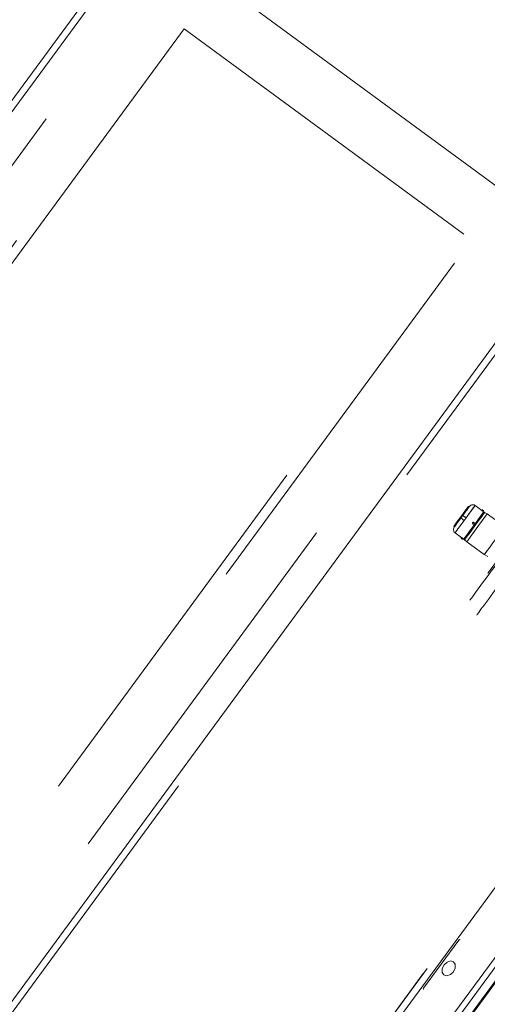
# Model space of a CAD drawing. Header units: metres. Extents: x 135583 to 135939, y 457896 to 458258.
# Tile 287 of 599: x 135791.49 to 135793.92, y 457934.42 to 457939.53. Entities that reach past the tile are written whole.
import ezdxf

# ---------------------------------------------------------------- set-up
doc = ezdxf.new("R2010")
doc.units = ezdxf.units.M
doc.linetypes.add('Hidden', pattern=[4, 2, -2])
doc.layers.add('NIEUWE INSTALLATIE', color=250, linetype='Continuous', lineweight=0)

msp = doc.modelspace()

# ---------------------------------------------------------------- linework, layer by layer
at = {"layer": 'NIEUWE INSTALLATIE', "linetype": 'Hidden'}
for p, q in [((135793.8458, 457941.6056), (135786.2969, 457931.3305)), ((135787.8281, 457930.2056), (135795.377, 457940.4806)), ((135795.4008, 457940.0908), (135789.8354, 457932.5155)), ((135795.4008, 457940.0908), (135789.8354, 457932.5155)), ((135788.8768, 457935.602), (135792.1332, 457940.0346)), ((135788.0789, 457934.1783), (135792.2086, 457939.7993)), ((135788.0789, 457934.1783), (135792.2086, 457939.7993)), ((135792.5243, 457939.7224), (135793.9749, 457938.6567)), ((135792.5243, 457939.7224), (135793.9749, 457938.6567)), ((135792.3467, 457939.4807), (135787.8766, 457933.3962)), ((135792.3467, 457939.4807), (135787.8766, 457933.3962)), ((135792.3467, 457939.4807), (135787.8766, 457933.3962)), ((135792.3467, 457939.4807), (135787.8766, 457933.3962)), ((135793.7973, 457938.4149), (135792.3467, 457939.4807)), ((135793.7973, 457938.4149), (135792.3467, 457939.4807)), ((135793.7973, 457938.4149), (135792.3467, 457939.4807)), ((135793.7973, 457938.4149), (135792.3467, 457939.4807)), ((135791.1332, 457933.9443), (135794.4488, 457938.4572)), ((135789.3272, 457932.3305), (135793.7973, 457938.4149)), ((135789.3272, 457932.3305), (135793.7973, 457938.4149)), ((135789.3272, 457932.3305), (135793.7973, 457938.4149)), ((135789.3272, 457932.3305), (135793.7973, 457938.4149)), ((135792.4227, 457932.9969), (135794.6499, 457936.0285)), ((135792.4027, 457932.9703), (135793.9813, 457935.119)), ((135792.4027, 457932.9703), (135793.9813, 457935.119)), ((135794.1633, 457934.9445), (135792.6236, 457932.8488)), ((135794.1633, 457934.9445), (135792.6236, 457932.8488))]:
    msp.add_line(p, q, dxfattribs=at)
at = {"layer": 'NIEUWE INSTALLATIE'}
for p, q in [((135788.8842, 457935.5531), (135792.1614, 457940.0138)), ((135794.4413, 457938.5061), (135791.0843, 457933.9368)), ((135793.8464, 457936.9963), (135793.8559, 457937.0092)), ((135793.9052, 457936.9731), (135793.8559, 457937.0093)), ((135793.7943, 457936.9649), (135793.7933, 457936.9647)), ((135793.8234, 457936.9649), (135793.8464, 457936.9963)), ((135793.8257, 457937.0034), (135793.8248, 457937.004)), ((135793.9179, 457936.965), (135793.8704, 457936.9003)), ((135793.8921, 457936.9869), (135793.8898, 457936.9838)), ((135793.8973, 457936.9623), (135793.8916, 457936.9546)), ((135793.8975, 457936.9782), (135793.8998, 457936.9813)), ((135793.9019, 457936.9744), (135793.9005, 457936.9752)), ((135793.9006, 457936.9668), (135793.9052, 457936.9731)), ((135793.9179, 457936.9651), (135793.9049, 457936.9727)), ((135793.9578, 457936.9358), (135793.9179, 457936.9651)), ((135793.768, 457936.8896), (135793.7801, 457936.906)), ((135793.7755, 457936.9405), (135793.7757, 457936.9395)), ((135793.7801, 457936.906), (135793.7941, 457936.9251)), ((135793.7835, 457936.9514), (135793.7852, 457936.9538)), ((135793.7853, 457936.9539), (135793.7852, 457936.9538)), ((135793.7941, 457936.9251), (135793.8089, 457936.9453)), ((135793.8433, 457936.9205), (135793.8431, 457936.9202)), ((135793.8491, 457936.8968), (135793.8582, 457936.9091)), ((135793.8508, 457936.9146), (135793.851, 457936.9149)), ((135793.8582, 457936.9091), (135793.8671, 457936.9213)), ((135793.8757, 457936.9329), (135793.867, 457936.9211)), ((135793.885, 457936.9456), (135793.8903, 457936.9529)), ((135793.7474, 457936.8987), (135793.7483, 457936.898)), ((135793.7517, 457936.8674), (135793.7588, 457936.877)), ((135793.7517, 457936.8674), (135793.801, 457936.8312)), ((135793.8125, 457936.8215), (135793.8704, 457936.9003)), ((135793.815, 457936.8503), (135793.8221, 457936.86)), ((135793.8303, 457936.8711), (135793.8381, 457936.8817)), ((135793.8401, 457936.8845), (135793.8492, 457936.8968)), ((135793.7861, 457936.8426), (135793.7838, 457936.8396)), ((135793.7915, 457936.8339), (135793.7938, 457936.837)), ((135793.7975, 457936.835), (135793.7987, 457936.834)), ((135793.8011, 457936.8314), (135793.8043, 457936.8358)), ((135793.8013, 457936.8316), (135793.8124, 457936.8215)), ((135793.8049, 457936.8365), (135793.8092, 457936.8424)), ((135793.8124, 457936.8215), (135793.9035, 457936.7546)), ((135793.9035, 457936.7546), (135793.9213, 457936.7441)), ((135795.1335, 457936.2138), (135793.6841, 457934.241)), ((135792.4301, 457932.948), (135794.5961, 457935.8962)), ((135794.1782, 457934.8405), (135793.7444, 457934.2501)), ((135794.178, 457934.8318), (135793.7481, 457934.2466)), ((135793.7712, 457934.7564), (135793.5876, 457934.5066))]:
    msp.add_line(p, q, dxfattribs=at)
at = {"layer": 'NIEUWE INSTALLATIE', "flags": 128}
for points in [[(135793.8559, 457937.0093), (135793.8508, 457937.012), (135793.8451, 457937.0133), (135793.8393, 457937.0129), (135793.8338, 457937.0109), (135793.8296, 457937.008), (135793.8267, 457937.0048)], [(135793.7801, 457936.9481), (135793.7712, 457936.936), (135793.7703, 457936.9348), (135793.7695, 457936.9336), (135793.7617, 457936.923), (135793.7559, 457936.9151), (135793.7553, 457936.9143), (135793.751, 457936.9084), (135793.7505, 457936.9078), (135793.7501, 457936.9073), (135793.7476, 457936.9039), (135793.7475, 457936.9036), (135793.7468, 457936.9027), (135793.7468, 457936.9027), (135793.7479, 457936.9043), (135793.7505, 457936.9078), (135793.7509, 457936.9084), (135793.7547, 457936.9135), (135793.7553, 457936.9143), (135793.7559, 457936.9151), (135793.7601, 457936.9208), (135793.7608, 457936.9218), (135793.7685, 457936.9323), (135793.7721, 457936.9371), (135793.773, 457936.9384), (135793.7741, 457936.9398), (135793.775, 457936.9411), (135793.7759, 457936.9423), (135793.7768, 457936.9436), (135793.7777, 457936.9449), (135793.7787, 457936.9461), (135793.7796, 457936.9474), (135793.7806, 457936.9487), (135793.7815, 457936.95), (135793.7824, 457936.9513), (135793.7834, 457936.9525), (135793.7843, 457936.9538), (135793.7853, 457936.9551), (135793.7862, 457936.9564), (135793.7872, 457936.9577), (135793.7874, 457936.958)], [(135793.7909, 457936.956), (135793.7841, 457936.9467), (135793.7763, 457936.9362), (135793.7696, 457936.9271), (135793.7635, 457936.9187), (135793.758, 457936.9113), (135793.7535, 457936.9051), (135793.75, 457936.9004), (135793.7479, 457936.8975), (135793.7472, 457936.8966), (135793.7479, 457936.8974), (135793.7497, 457936.8999), (135793.7523, 457936.9034)], [(135793.7872, 457936.9577), (135793.7904, 457936.962), (135793.7913, 457936.9633), (135793.7922, 457936.9646), (135793.7931, 457936.9658), (135793.794, 457936.967), (135793.7949, 457936.9683), (135793.7958, 457936.9695), (135793.8032, 457936.9795), (135793.8093, 457936.9879), (135793.81, 457936.9888), (135793.8149, 457936.9954), (135793.8154, 457936.9961), (135793.8187, 457937.0007), (135793.819, 457937.0011), (135793.8193, 457937.0014), (135793.8196, 457937.0018), (135793.8198, 457937.0021), (135793.82, 457937.0024), (135793.8202, 457937.0026), (135793.8203, 457937.0028), (135793.8207, 457937.0034), (135793.8207, 457937.0033), (135793.8193, 457937.0015), (135793.8168, 457936.998), (135793.8164, 457936.9975), (135793.8131, 457936.993), (135793.8125, 457936.9922), (135793.8057, 457936.9829), (135793.805, 457936.9819), (135793.8042, 457936.9808), (135793.8034, 457936.9798), (135793.8026, 457936.9787), (135793.8018, 457936.9775), (135793.8009, 457936.9764), (135793.8001, 457936.9753), (135793.7992, 457936.9741), (135793.7984, 457936.9729), (135793.7975, 457936.9717), (135793.7966, 457936.9705), (135793.7957, 457936.9693), (135793.7948, 457936.9681), (135793.7939, 457936.9669), (135793.793, 457936.9656), (135793.7921, 457936.9644), (135793.7912, 457936.9631), (135793.7902, 457936.9619), (135793.7893, 457936.9606), (135793.7884, 457936.9593), (135793.7874, 457936.958)], [(135793.8239, 457937.001), (135793.826, 457937.0038), (135793.8267, 457937.0048), (135793.8261, 457937.0039), (135793.8243, 457937.0015), (135793.8217, 457936.9979), (135793.8187, 457936.9938), (135793.8122, 457936.9849), (135793.8081, 457936.9794), (135793.8072, 457936.9783), (135793.8064, 457936.9771), (135793.8052, 457936.9755), (135793.8043, 457936.9743), (135793.8035, 457936.9731), (135793.8026, 457936.972), (135793.8017, 457936.9708), (135793.8009, 457936.9696), (135793.8, 457936.9684), (135793.7991, 457936.9671), (135793.7982, 457936.9659), (135793.7973, 457936.9647), (135793.7963, 457936.9634), (135793.7954, 457936.9622), (135793.7945, 457936.9609), (135793.7936, 457936.9597), (135793.7926, 457936.9584), (135793.7917, 457936.9571), (135793.7909, 457936.956)], [(135793.8248, 457937.004), (135793.8243, 457937.0043), (135793.8238, 457937.0045), (135793.8233, 457937.0046), (135793.8228, 457937.0046), (135793.8222, 457937.0045), (135793.8217, 457937.0043), (135793.8213, 457937.004), (135793.8209, 457937.0036), (135793.8208, 457937.0034)], [(135793.7517, 457936.8674), (135793.7475, 457936.8715), (135793.7446, 457936.8765), (135793.7433, 457936.8822), (135793.7435, 457936.888), (135793.7451, 457936.8929), (135793.7473, 457936.8966)], [(135793.7474, 457936.8987), (135793.747, 457936.899), (135793.7466, 457936.8995), (135793.7464, 457936.8999), (135793.7463, 457936.9004), (135793.7462, 457936.901), (135793.7463, 457936.9015), (135793.7464, 457936.902), (135793.7466, 457936.9025), (135793.7468, 457936.9027)], [(135793.7444, 457934.6441), (135793.7289, 457934.6484), (135793.7108, 457934.6424), (135793.6949, 457934.6276), (135793.6855, 457934.608), (135793.6852, 457934.5889), (135793.694, 457934.5754)], [(135793.694, 457934.5754), (135793.7095, 457934.571), (135793.7276, 457934.5771), (135793.7435, 457934.5919), (135793.7529, 457934.6114), (135793.7532, 457934.6305), (135793.7444, 457934.6441)]]:
    msp.add_lwpolyline(points, dxfattribs=at)
at = {"layer": 'NIEUWE INSTALLATIE'}
for centre, major_axis, ratio, start_param, end_param in [((135794.6613, 457937.6644), (-0.7401, -1.0074), 0.000001, 0.257275, 6.509308), ((135793.7861, 457936.9514), (-0.0387, -0.0527), 0.000001, 3.09227, 4.613742), ((135793.7861, 457936.9514), (0.0387, 0.0527), 0.000001, 3.926991, 6.283185), ((135793.849, 457936.9051), (-0.0516, -0.0702), 0.000001, 0.320172, 6.556365), ((135793.8503, 457936.9042), (0.0516, 0.0702), 0.000001, 0, 1.432405), ((135793.8503, 457936.9042), (0.0516, 0.0702), 0.000001, 0, 0.948666), ((135793.849, 457936.9051), (0.0515, 0.0701), 0.000001, 0, 0.894979), ((135793.8959, 457936.9841), (-0.00383, 0.00281), 0.098487, 0, 3.141593), ((135793.8959, 457936.9841), (-0.00383, 0.00281), 0.098487, 3.141593, 6.283185), ((135793.7861, 457936.9514), (0.0387, 0.0527), 0.000001, 3.141593, 4.573998), ((135793.849, 457936.9051), (-0.0516, -0.0702), 0.000001, 4.707195, 7.063389), ((135793.8503, 457936.9042), (-0.0516, -0.0702), 0.000001, 5.486406, 7.842601), ((135793.8503, 457936.9042), (-0.0516, -0.0702), 0.000001, 4.613742, 6.969937), ((135793.8471, 457936.9177), (-0.00383, 0.00281), 0.995138, 6.283185, 9.424777), ((135793.8471, 457936.9177), (-0.00383, 0.00281), 0.995138, 3.141595, 6.283188), ((135793.849, 457936.9051), (0.0515, 0.0701), 0.000001, 1.308446, 1.561962), ((135793.849, 457936.9051), (-0.0516, -0.0702), 0.000001, 4.477115, 4.674499), ((135793.8503, 457936.9042), (-0.0516, -0.0702), 0.000001, 6.184539, 7.755335), ((135793.7998, 457936.4783), (-0.296, -0.4029), 0.000001, 3.042888, 4.613686), ((135793.7877, 457936.8367), (-0.00383, 0.00281), 0.098487, 0, 3.141593), ((135793.7877, 457936.8367), (-0.00383, 0.00281), 0.098487, 3.141593, 6.283185), ((135793.9562, 457936.8264), (0.0527, 0.0718), 0.000001, 1.432406, 3.75937), ((135793.9562, 457936.8264), (0.0527, 0.0718), 0.000001, 3.141593, 3.929428), ((135793.7752, 457934.7535), (-0.00494, -0.00076), 1, 3.926991, 5.497787), ((135793.5916, 457934.5036), (-0.00498, 0.0004), 1, 5.729602, 7.300398)]:
    msp.add_ellipse(centre, major_axis=major_axis, ratio=ratio, start_param=start_param, end_param=end_param, dxfattribs=at)
for centre, major_axis in [((135794.3497, 457937.1015), (0.4852, 0.6604)), ((135793.8038, 457936.9383), (-0.0521, -0.0709)), ((135793.8038, 457936.9383), (-0.0521, -0.0709)), ((135793.8038, 457936.9383), (-0.0521, -0.0709)), ((135793.7861, 457936.9514), (0.0387, 0.0527)), ((135793.849, 457936.9051), (0.0516, 0.0702)), ((135793.8531, 457936.9021), (-0.0521, -0.0709)), ((135793.8531, 457936.9021), (0.0518, 0.0705))]:
    msp.add_ellipse(centre, major_axis=major_axis, ratio=0.000001, dxfattribs=at)
for points, knots in [([(135793.776, 457936.9399), (135793.7753, 457936.939), (135793.7722, 457936.9348), (135793.7679, 457936.9289), (135793.7636, 457936.9231), (135793.7607, 457936.9191), (135793.758, 457936.9154), (135793.7556, 457936.9122), (135793.7536, 457936.9095), (135793.7519, 457936.9072), (135793.7507, 457936.9055), (135793.7499, 457936.9044), (135793.7495, 457936.9038), (135793.7495, 457936.9038), (135793.7499, 457936.9044), (135793.7507, 457936.9055), (135793.7517, 457936.9069), (135793.7529, 457936.9086), (135793.7544, 457936.9105), (135793.7561, 457936.9129), (135793.758, 457936.9155), (135793.7601, 457936.9183), (135793.7624, 457936.9215), (135793.7649, 457936.9249), (135793.7676, 457936.9285), (135793.7703, 457936.9323), (135793.7732, 457936.9362), (135793.7762, 457936.9403), (135793.7794, 457936.9445), (135793.7835, 457936.9501), (135793.7865, 457936.9543), (135793.7885, 457936.9569)], [-0.9484147, -0.9484147, -0.9484147, -0.9484147, -0.9305556, -0.8611111, -0.8263889, -0.7916667, -0.7569444, -0.7222222, -0.6875, -0.6527778, -0.6180556, -0.5833333, -0.5486111, -0.5138889, -0.4791667, -0.4444444, -0.4166667, -0.3888889, -0.3611111, -0.3333333, -0.3055556, -0.2777778, -0.25, -0.2222222, -0.1944444, -0.1666667, -0.1388889, -0.1111111, -0.0833333, -0.0555556, 0, 0, 0, 0]), ([(135793.7885, 457936.9569), (135793.7883, 457936.9571), (135793.788, 457936.9573), (135793.7877, 457936.9576), (135793.7875, 457936.9578), (135793.7874, 457936.9579), (135793.7874, 457936.958), (135793.7874, 457936.958), (135793.7875, 457936.958), (135793.7877, 457936.958), (135793.7879, 457936.9579), (135793.7881, 457936.9577), (135793.7884, 457936.9575), (135793.7888, 457936.9573), (135793.7893, 457936.957), (135793.7897, 457936.9567), (135793.7899, 457936.9565)], [0, 0, 0, 0, 0.125, 0.1875, 0.25, 0.3125, 0.375, 0.4375, 0.5, 0.5625, 0.625, 0.6875, 0.75, 0.8125, 0.875, 1, 1, 1, 1]), ([(135793.794, 457936.9644), (135793.7949, 457936.9657), (135793.7968, 457936.9683), (135793.7996, 457936.9721), (135793.8024, 457936.9758), (135793.805, 457936.9794), (135793.8075, 457936.9829), (135793.8098, 457936.986), (135793.8119, 457936.9889), (135793.8139, 457936.9915), (135793.8156, 457936.9938), (135793.817, 457936.9958), (135793.8182, 457936.9974), (135793.8193, 457936.9989), (135793.8201, 457937), (135793.8205, 457937.0005), (135793.8205, 457937.0005), (135793.8201, 457936.9999), (135793.8192, 457936.9988), (135793.818, 457936.9971), (135793.8163, 457936.9949), (135793.8143, 457936.9921), (135793.812, 457936.9889), (135793.8092, 457936.9852), (135793.8063, 457936.9812), (135793.8021, 457936.9755), (135793.796, 457936.9672), (135793.7909, 457936.9603), (135793.7885, 457936.9569)], [0.1137503, 0.1137503, 0.1137503, 0.1137503, 0.1388889, 0.1666667, 0.1944444, 0.2222222, 0.25, 0.2777778, 0.3055556, 0.3333333, 0.3611111, 0.3888889, 0.4166667, 0.4444444, 0.4791667, 0.5138889, 0.5486111, 0.5833333, 0.6180556, 0.6527778, 0.6875, 0.7222222, 0.7569444, 0.7916667, 0.8263889, 0.8611111, 0.9305556, 1, 1, 1, 1]), ([(135793.7909, 457936.956), (135793.791, 457936.9561), (135793.7913, 457936.9562), (135793.7926, 457936.9558), (135793.7943, 457936.9549), (135793.7966, 457936.9536), (135793.7993, 457936.952), (135793.8024, 457936.95), (135793.8057, 457936.9477), (135793.8079, 457936.9461), (135793.8089, 457936.9453)], [0.0009377, 0.0009377, 0.0009377, 0.0009377, 0.125, 0.25, 0.375, 0.5, 0.625, 0.75, 0.875, 1, 1, 1, 1]), ([(135793.8265, 457937.0044), (135793.8266, 457937.0046), (135793.8267, 457937.0048), (135793.8267, 457937.0048), (135793.8265, 457937.0045), (135793.8264, 457937.0043)], [0.49513815, 0.49513815, 0.49513815, 0.49513815, 0.51388889, 0.54861111, 0.5718155, 0.5718155, 0.5718155, 0.5718155]), ([(135793.7823, 457936.9462), (135793.782, 457936.9463), (135793.7817, 457936.9466), (135793.7812, 457936.947), (135793.7809, 457936.9473), (135793.7806, 457936.9475), (135793.7804, 457936.9477), (135793.7802, 457936.9479), (135793.7801, 457936.948), (135793.7801, 457936.9481), (135793.7801, 457936.9481), (135793.7802, 457936.9481), (135793.7804, 457936.9481), (135793.7806, 457936.948), (135793.7809, 457936.9477), (135793.7813, 457936.9476), (135793.7815, 457936.9474)], [0, 0, 0, 0, 0.125, 0.1875, 0.25, 0.3125, 0.375, 0.4375, 0.5, 0.5625, 0.625, 0.6875, 0.75, 0.8125, 0.875, 1, 1, 1, 1]), ([(135793.7987, 457936.9313), (135793.7976, 457936.9321), (135793.7954, 457936.9338), (135793.7923, 457936.9362), (135793.7895, 457936.9385), (135793.7871, 457936.9406), (135793.7851, 457936.9424), (135793.7838, 457936.9439), (135793.783, 457936.9449), (135793.783, 457936.9453), (135793.7831, 457936.9454)], [0, 0, 0, 0, 0.125, 0.25, 0.375, 0.5, 0.625, 0.75, 0.875, 0.9990623, 0.9990623, 0.9990623, 0.9990623]), ([(135793.8431, 457936.9202), (135793.8433, 457936.9205), (135793.8436, 457936.9209), (135793.8443, 457936.9214), (135793.845, 457936.9218), (135793.8458, 457936.922), (135793.8466, 457936.9222), (135793.8474, 457936.9221), (135793.8482, 457936.922), (135793.8491, 457936.9216), (135793.8498, 457936.9212), (135793.8503, 457936.9207), (135793.8507, 457936.9202), (135793.8512, 457936.9195), (135793.8516, 457936.9185), (135793.8517, 457936.9175), (135793.8516, 457936.9161), (135793.8512, 457936.9152), (135793.8508, 457936.9146)], [0, 0, 0, 0, 0.055556, 0.111111, 0.166667, 0.222222, 0.277778, 0.333333, 0.388889, 0.444444, 0.513889, 0.548611, 0.583333, 0.652778, 0.722222, 0.791667, 0.861111, 1, 1, 1, 1]), ([(135793.7476, 457936.897), (135793.7474, 457936.8969), (135793.7472, 457936.8966), (135793.7472, 457936.8966), (135793.7474, 457936.8968), (135793.7475, 457936.8969)], [-0.57143456, -0.57143456, -0.57143456, -0.57143456, -0.54861111, -0.51388889, -0.49601522, -0.49601522, -0.49601522, -0.49601522])]:
    msp.add_open_spline(points, degree=3, knots=knots, dxfattribs=at)
for points in [[(135793.8431, 457936.9202), (135793.8428, 457936.9198), (135793.8423, 457936.9188), (135793.8421, 457936.9171), (135793.8424, 457936.916), (135793.8426, 457936.9155)], [(135793.8435, 457936.9141), (135793.8439, 457936.9137), (135793.8448, 457936.9131), (135793.8464, 457936.9126), (135793.8481, 457936.9127), (135793.8496, 457936.9134), (135793.8504, 457936.9142), (135793.8508, 457936.9146)], [(135793.7938, 457936.837), (135793.7938, 457936.8371), (135793.7937, 457936.8373), (135793.7931, 457936.8379), (135793.7922, 457936.8388), (135793.791, 457936.8398), (135793.7896, 457936.8408), (135793.7883, 457936.8417), (135793.7871, 457936.8423), (135793.7864, 457936.8427), (135793.7861, 457936.8427), (135793.7861, 457936.8426)], [(135793.7861, 457936.8426), (135793.7861, 457936.8426), (135793.7862, 457936.8424), (135793.7868, 457936.8418), (135793.7878, 457936.841), (135793.789, 457936.8401), (135793.7904, 457936.8391), (135793.7917, 457936.8381), (135793.7928, 457936.8374), (135793.7935, 457936.837), (135793.7937, 457936.837), (135793.7938, 457936.837)]]:
    msp.add_open_spline(points, degree=3, dxfattribs=at)

doc.saveas('drawing.dxf')
